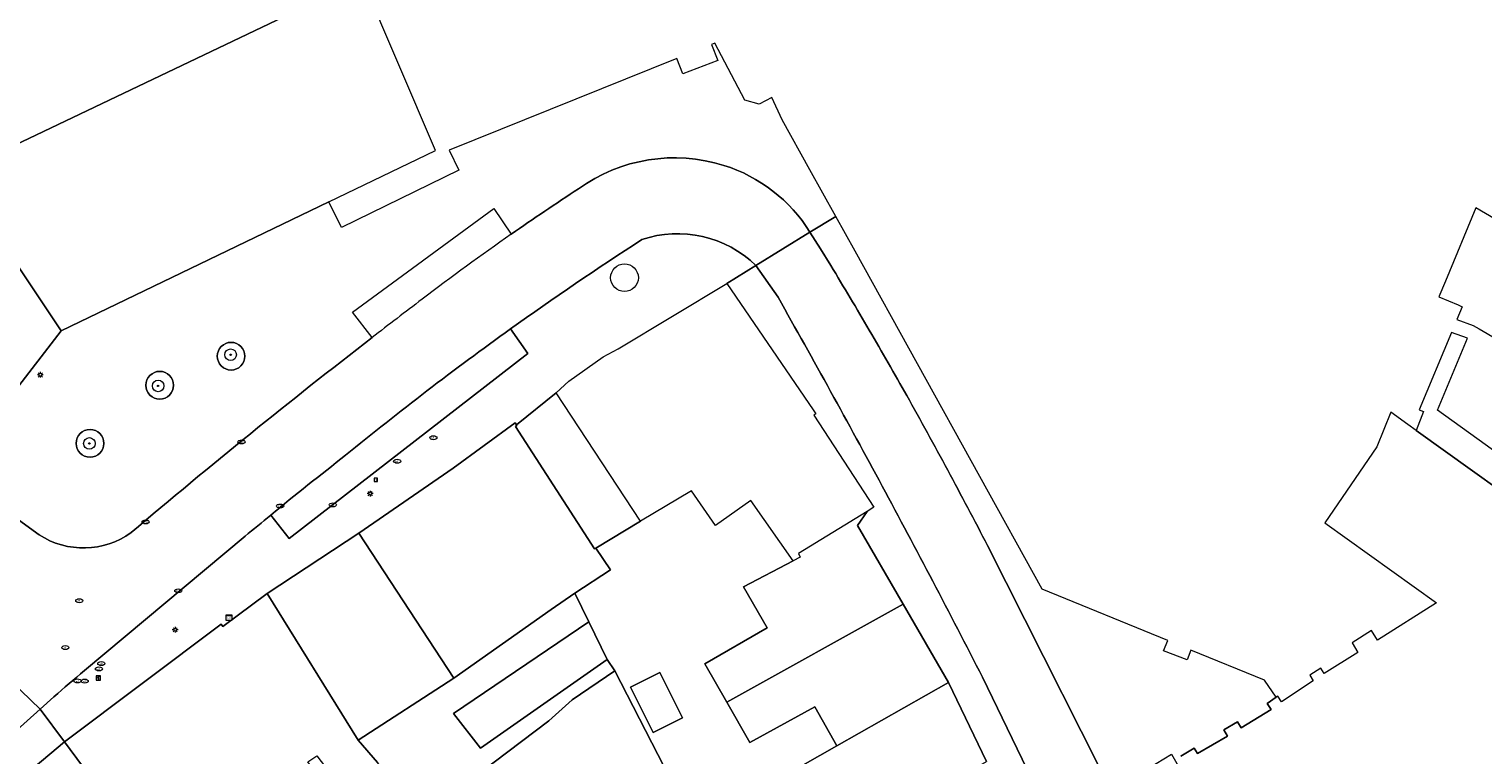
# Model space of a CAD drawing. Header units: metres. Extents: x 187916 to 189411, y 333285 to 334910.
# Tile 346 of 348: x 188814 to 188915, y 334497 to 334547. Entities that reach past the tile are written whole.
import ezdxf
from ezdxf.enums import TextEntityAlignment as Align

# ---------------------------------------------------------------- set-up
doc = ezdxf.new("R2010")
doc.units = ezdxf.units.M
for name, color, linetype, lineweight in [('B-WE-GR-BOOM-S', 253, 'Continuous', 15), ('B-WE-GR-GROENVOORZIENING-GV', 253, 'Continuous', 15), ('B-WE-GR-HAAG-G', 253, 'GR-HAAG1-SO', 15), ('B-WE-IE-MEUBILAIR-S', 253, 'Continuous', 15), ('B-WE-OG-BEBOUWING-GV', 253, 'Continuous', 15), ('B-WE-OG-TERREIN_ERF-GV', 253, 'Continuous', 15), ('B-WE-VH-OPENVERHARDING-GV', 253, 'Continuous', 15), ('B-WE-VH-OPENVERHARDING_SIERBESTRATING-GV', 253, 'Continuous', 15), ('B-WE-VH-OPENVERHARDING_STRAATBAKSTEEN-GV', 253, 'Continuous', 15)]:
    doc.layers.add(name, color=color, linetype=linetype, lineweight=lineweight)
doc.styles.add('NLCS-ISO', font='NLCS-ISO.ttf')
doc.linetypes.add('GR-HAAG1-SO', pattern='A,6,[176,NLCS.SHX,S=0.125,R=0,X=0,Y=0],-2', length=8)

# ---------------------------------------------------------------- blocks, each defined once
blk = doc.blocks.new('SIE-MEUBILAIR_BORD_VERKEER-SO')
blk.add_lwpolyline([(-0.5625, -0.5625), (0.5625, -0.5625), (0.5625, 0.5625), (-0.5625, 0.5625)], close=True)
at = {"style": 'NLCS-ISO'}
blk.add_text('vb', height=0.75, dxfattribs=at).set_placement((0, 0), align=Align.MIDDLE_CENTER)
blk = doc.blocks.new('SIE-MEUBILAIR_BORD_INFORMATIE-SO')
h = blk.add_hatch(color=256)
h.dxf.hatch_style = 1
h.paths.add_polyline_path([(0.13, 0.2), (-0.33, 0.2), (-0.33, 0.08), (-0.13, 0.08), (-0.13, -0.65), (0.13, -0.65)])
h = blk.add_hatch(color=256)
h.dxf.hatch_style = 1
edge = h.paths.add_edge_path()
edge.add_arc((0, 0.5), 0.149, 0, 360)
for points in [[(-0.75, -0.75), (0.75, -0.75), (0.75, 0.75), (-0.75, 0.75)], [(0.13, 0.2), (-0.33, 0.2), (-0.33, 0.08), (-0.13, 0.08), (-0.13, -0.65), (0.13, -0.65)]]:
    blk.add_lwpolyline(points, close=True)
blk.add_circle((0, 0.5), 0.149)
blk = doc.blocks.new('SIE-MEUBILAIR_KAST_CAI-SO')
for points in [[(-1, 1), (1, 1), (1, 0.84), (-1, 0.84)], [(-1, 0.76), (1, 0.76), (1, -1), (-1, -1)]]:
    blk.add_lwpolyline(points, close=True)
at = {"style": 'NLCS-ISO'}
blk.add_text('cai', height=0.75, dxfattribs=at).set_placement((0, 0), align=Align.MIDDLE_CENTER)
blk = doc.blocks.new('SIE-MEUBILAIR_PAAL_LICHTMAST-SO')
for points in [[(-0.62, 0), (-1, 0)], [(-0.71, 0.71), (-0.44, 0.44)], [(0, 1), (0, 0.62)], [(0.44, 0.44), (0.71, 0.71)], [(1, 0), (0.62, 0)], [(-0.71, -0.71), (-0.44, -0.44)], [(0, -0.62), (0, -1)], [(0.44, -0.44), (0.71, -0.71)]]:
    blk.add_lwpolyline(points)
blk.add_circle((0, 0), 0.5)
blk = doc.blocks.new('SIE-MEUBILAIR_PUT_BRANDKRAAN-SO')
blk.add_ellipse((0, 0), major_axis=(1.25, 0), ratio=0.54)
at = {"style": 'NLCS-ISO'}
blk.add_text('bk', height=0.75, dxfattribs=at).set_placement((0.03, 0), align=Align.MIDDLE_CENTER)
blk = doc.blocks.new('SIE-MEUBILAIR_PUT_WATERLEIDINGPUT-SO')
blk.add_ellipse((0, 0), major_axis=(1.25, 0), ratio=0.54)
at = {"style": 'NLCS-ISO'}
blk.add_text('wl', height=0.75, dxfattribs=at).set_placement((-0.14, 0), align=Align.MIDDLE_CENTER)
blk = doc.blocks.new('SIE-MEUBILAIR_PUT_KOLK-SO')
blk.add_ellipse((0, 0), major_axis=(1.25, 0), ratio=0.54)
at = {"style": 'NLCS-ISO'}
blk.add_text('klk', height=0.75, dxfattribs=at).set_placement((0.03, 0), align=Align.MIDDLE_CENTER)
blk = doc.blocks.new('SIE-MEUBILAIR_PUT_RIOOLPUT-SO')
blk.add_ellipse((0, 0), major_axis=(1.25, 0), ratio=0.54)
at = {"style": 'NLCS-ISO'}
blk.add_text('ri', height=0.75, dxfattribs=at).set_placement((-0.04, 0.07), align=Align.MIDDLE_CENTER)
blk = doc.blocks.new('SGR-BOOM_GBKN-SO')
at = {"linetype": 'ByBlock', "lineweight": 18}
h = blk.add_hatch(color=0, dxfattribs=at)
h.dxf.hatch_style = 1
edge = h.paths.add_edge_path()
edge.add_arc((0, 0), 0.25, 0, 360)
at = {"color": 0, "linetype": 'ByBlock', "lineweight": 18}
for radius in [2, 0.25]:
    blk.add_circle((0, 0), radius, dxfattribs=at)
at = {"color": 0, "linetype": 'ByBlock', "lineweight": 18, "style": 'NLCS-ISO'}
blk.add_attdef('SOORT', (2.5, 0), '', height=1.5, dxfattribs=at)
blk = doc.blocks.new('DTM')
at = {"layer": 'B-WE-GR-GROENVOORZIENING-GV', "ltscale": 0.2, "flags": 128}
for points in [[(188829.169, 334524.285, 1), (188827.253, 334524.285)], [(188827.253, 334524.285, 1), (188829.169, 334524.285)], [(188824.229, 334522.275, 1), (188822.311, 334522.275)], [(188822.311, 334522.275, 1), (188824.229, 334522.275)], [(188819.397, 334518.253, 1), (188817.485, 334518.253)], [(188817.485, 334518.253, 1), (188819.397, 334518.253)]]:
    blk.add_lwpolyline(points, format="xyb", dxfattribs=at)
at = {"layer": 'B-WE-GR-HAAG-G', "ltscale": 0.2, "flags": 128}
blk.add_lwpolyline([(188860.322, 334491.719), (188854.77, 334502.514)], dxfattribs=at)
at = {"layer": 'B-WE-OG-BEBOUWING-GV', "ltscale": 0.2, "flags": 128}
for points in [[(188767.802, 334549.937), (188809.872, 334517.525), (188816.454, 334526.041), (188809.438, 334536.519), (188807.05, 334533.335), (188802.229, 334536.997), (188803.85, 334539.244), (188800.461, 334541.837), (188801.481, 334543.239), (188794.836, 334548.246)], [(188919.926, 334512.22), (188910.255, 334519.15), (188909.692, 334519.554), (188908.506, 334520.403), (188907.533, 334518.018), (188903.946, 334512.748), (188911.668, 334507.204), (188907.591, 334504.625), (188907.182, 334505.294), (188905.838, 334504.435), (188906.237, 334503.774), (188903.899, 334502.309), (188903.675, 334502.679), (188902.914, 334502.206), (188903.129, 334501.806), (188900.952, 334500.355), (188900.678, 334500.76), (188900.566, 334500.681), (188899.94, 334500.242), (188900.218, 334499.821), (188898.137, 334498.552), (188897.884, 334498.983), (188896.947, 334498.42), (188897.207, 334497.989), (188895.116, 334496.774), (188894.888, 334497.148), (188893.965, 334496.59)]]:
    blk.add_lwpolyline(points, dxfattribs=at)
for points in [[(188837.285, 334550.398), (188836.571, 334551.815), (188834.651, 334551.011), (188835.382, 334549.489), (188809.139, 334536.947), (188809.438, 334536.519), (188816.454, 334526.041), (188834.988, 334534.978), (188842.353, 334538.53)], [(188847.967, 334519.541), (188847.993, 334519.479), (188847.9, 334519.419), (188853.374, 334510.941), (188853.466, 334511.001), (188856.559, 334512.854), (188850.729, 334521.749)], [(188837.051, 334512.037), (188843.631, 334501.995), (188850.381, 334506.744), (188852.011, 334507.891), (188854.491, 334509.487), (188853.466, 334511.001), (188853.374, 334510.941), (188847.9, 334519.419), (188847.993, 334519.479), (188847.967, 334519.541), (188847.872, 334519.67), (188843.586, 334516.535)], [(188862.531, 334500.332), (188874.736, 334507.131), (188871.586, 334512.563), (188872.253, 334513.535), (188867.501, 334510.638), (188867.621, 334510.382), (188867.123, 334510.122), (188863.684, 334508.312), (188865.318, 334505.478), (188861.01, 334502.995)], [(188843.631, 334501.995), (188837.051, 334512.037), (188830.698, 334507.853), (188837.018, 334497.697)], [(188837.018, 334497.697), (188830.698, 334507.853), (188827.645, 334505.567), (188827.514, 334505.743), (188816.675, 334497.588), (188819.62, 334493.608), (188823.385, 334488.518), (188827.725, 334491.792), (188828.544, 334490.868), (188830.847, 334492.605), (188832.452, 334492.705), (188833.76, 334493.591), (188834.002, 334494.116), (188834.403, 334494.985), (188833.528, 334496.198), (188834.156, 334496.628), (188836.119, 334494.051), (188838.554, 334495.906), (188838.348, 334496.16)], [(188870.152, 334497.302), (188877.892, 334501.691), (188874.736, 334507.131), (188862.531, 334500.332), (188864.124, 334497.544), (188868.633, 334500.016)], [(188852.981, 334505.901), (188843.618, 334499.55), (188845.478, 334497.141), (188854.255, 334503.286)], [(188857.899, 334502.386), (188855.864, 334501.367), (188857.428, 334498.242), (188859.463, 334499.26)], [(188871.981, 334491.305), (188880.523, 334496.228), (188877.892, 334501.691), (188870.152, 334497.302), (188864.268, 334493.96), (188865.303, 334492.012), (188865.942, 334490.896), (188870.764, 334493.587)]]:
    blk.add_lwpolyline(points, close=True, dxfattribs=at)
at = {"layer": 'B-WE-OG-TERREIN_ERF-GV', "ltscale": 0.2, "flags": 128}
for points in [[(188794.836, 334548.246), (188801.481, 334543.239), (188800.461, 334541.837), (188803.85, 334539.244), (188802.229, 334536.997), (188807.05, 334533.335), (188809.438, 334536.519), (188809.139, 334536.947), (188835.382, 334549.489)], [(188864.268, 334493.96), (188870.152, 334497.302), (188868.633, 334500.016), (188864.124, 334497.544), (188862.531, 334500.332), (188861.01, 334502.995), (188865.318, 334505.478), (188863.684, 334508.312), (188867.123, 334510.122), (188864.199, 334514.291), (188861.743, 334512.569), (188860.087, 334514.966), (188856.559, 334512.854), (188853.466, 334511.001), (188854.491, 334509.487), (188852.011, 334507.891), (188852.981, 334505.901), (188854.255, 334503.286), (188854.77, 334502.514), (188860.322, 334491.719)], [(188843.578, 334494.028), (188850.221, 334499.041), (188851.815, 334500.49), (188854.77, 334502.514), (188854.255, 334503.286), (188845.478, 334497.141), (188843.618, 334499.55), (188852.981, 334505.901), (188852.011, 334507.891), (188850.381, 334506.744), (188843.631, 334501.995), (188837.018, 334497.697), (188838.348, 334496.16)], [(188860.322, 334491.719), (188854.77, 334502.514), (188851.815, 334500.49), (188850.221, 334499.041), (188843.578, 334494.028)]]:
    blk.add_lwpolyline(points, dxfattribs=at)
blk.add_lwpolyline([(188857.899, 334502.386), (188859.463, 334499.26), (188857.428, 334498.242), (188855.864, 334501.367)], close=True, dxfattribs=at)
at = {"layer": 'B-WE-VH-OPENVERHARDING-GV', "ltscale": 0.2, "flags": 128}
for points in [[(188921.067, 334513.836), (188911.752, 334520.549), (188913.82, 334525.534), (188912.713, 334525.925), (188910.477, 334520.565), (188910.778, 334520.451), (188910.255, 334519.15), (188919.926, 334512.22)], [(188918.145, 334532.362), (188914.402, 334534.556), (188912.291, 334529.488), (188911.833, 334528.39), (188913.163, 334527.836), (188913.459, 334527.712), (188913.091, 334526.831), (188914.22, 334526.411), (188914.627, 334526.174), (188921.977, 334521.882)]]:
    blk.add_lwpolyline(points, dxfattribs=at)
at = {"layer": 'B-WE-VH-OPENVERHARDING_SIERBESTRATING-GV', "ltscale": 0.2, "flags": 128}
for points in [[(188861.485, 334545.865), (188861.911, 334544.763), (188859.487, 334543.826), (188859.074, 334544.894), (188843.298, 334538.537), (188843.974, 334537.153), (188835.852, 334533.188), (188834.988, 334534.978), (188816.454, 334526.041), (188809.872, 334517.525), (188808.916, 334516.263), (188814.91, 334511.926)], [(188868.29, 334532.867), (188870.083, 334533.962), (188868.293, 334537.193), (188866.363, 334540.648), (188865.64, 334542.2), (188864.766, 334541.734), (188863.781, 334542.014), (188861.695, 334545.95), (188861.485, 334545.865)], [(188837.969, 334525.573), (188836.609, 334527.33), (188846.405, 334534.52), (188847.611, 334532.734)], [(188864.554, 334530.566), (188868.29, 334532.867)], [(188815.942, 334500.705), (188814.995, 334499.859), (188816.675, 334497.588), (188827.514, 334505.743), (188827.645, 334505.567), (188830.698, 334507.853), (188837.051, 334512.037), (188843.586, 334516.535), (188847.872, 334519.67), (188847.967, 334519.541), (188850.729, 334521.749), (188851.589, 334522.548), (188853.973, 334524.232), (188855, 334524.801), (188862.525, 334529.307), (188864.554, 334530.566)], [(188830.954, 334513.284), (188832.222, 334511.664), (188848.759, 334524.473), (188847.55, 334526.168)], [(188847.55, 334526.168), (188848.759, 334524.473), (188832.222, 334511.664), (188830.954, 334513.284)], [(188814.91, 334511.926), (188808.916, 334516.263), (188805.628, 334511.919), (188809.723, 334508.947)], [(188818.05, 334502.523), (188829.175, 334511.817)], [(188829.175, 334511.817), (188818.05, 334502.523)], [(188814.995, 334499.859), (188812.358, 334502.39)], [(188812.358, 334502.39), (188814.995, 334499.859), (188815.942, 334500.705)], [(188794.28, 334477.637), (188797.047, 334480.319), (188803.566, 334486.571), (188803.621, 334486.638), (188816.675, 334497.588), (188814.995, 334499.859), (188811.129, 334496.407), (188801.903, 334487.846)], [(188801.903, 334487.846), (188811.129, 334496.407), (188814.995, 334499.859)]]:
    blk.add_lwpolyline(points, dxfattribs=at)
for points in [[(188862.324, 334537.496, 0.2359795), (188852.264, 334535.876)], [(188852.264, 334535.876, -0.2359795), (188862.324, 334537.496)], [(188868.29, 334532.867, 0.1801805), (188862.324, 334537.496)], [(188862.324, 334537.496, -0.1801805), (188868.29, 334532.867)], [(188852.264, 334535.876, 0.0076064), (188847.611, 334532.734)], [(188847.611, 334532.734, -0.0076064), (188852.264, 334535.876)], [(188847.611, 334532.734, 0.0104906), (188841.436, 334528.225)], [(188847.55, 334526.168, -0.0122512), (188856.647, 334532.356)], [(188856.647, 334532.356, 0.0122512), (188847.55, 334526.168)], [(188856.647, 334532.356, -0.2807757), (188864.554, 334530.566)], [(188864.554, 334530.566, 0.2807757), (188856.647, 334532.356)], [(188854.491, 334529.717, -1), (188856.409, 334529.717)], [(188856.409, 334529.717, -1), (188854.491, 334529.717)], [(188841.436, 334528.225, 0.0021517), (188837.969, 334525.573)], [(188837.969, 334525.573, 0.011331), (188821.286, 334512.074)], [(188821.286, 334512.074, -0.011331), (188837.969, 334525.573)], [(188827.253, 334524.285, -1), (188829.169, 334524.285)], [(188847.55, 334526.168, 0.0159854), (188836.137, 334517.427)], [(188836.137, 334517.427, -0.0159854), (188847.55, 334526.168)], [(188829.169, 334524.285, -1), (188827.253, 334524.285)], [(188822.311, 334522.275, -1), (188824.229, 334522.275)], [(188824.229, 334522.275, -1), (188822.311, 334522.275)], [(188817.485, 334518.253, -1), (188819.397, 334518.253)], [(188819.397, 334518.253, -1), (188817.485, 334518.253)], [(188836.137, 334517.427, 0.0058136), (188830.954, 334513.284)], [(188830.954, 334513.284, -0.0058136), (188836.137, 334517.427)], [(188829.175, 334511.817, -0.0018315), (188830.954, 334513.284)], [(188830.954, 334513.284, 0.0018315), (188829.175, 334511.817)], [(188821.286, 334512.074, -0.3099127), (188814.91, 334511.926)], [(188814.91, 334511.926, 0.3099127), (188821.286, 334512.074)], [(188815.942, 334500.705, -0.0050666), (188818.05, 334502.523)], [(188818.05, 334502.523, 0.0050666), (188815.942, 334500.705)]]:
    blk.add_lwpolyline(points, format="xyb", dxfattribs=at)
at = {"layer": 'B-WE-VH-OPENVERHARDING_STRAATBAKSTEEN-GV', "ltscale": 0.2, "flags": 128}
for points in [[(188891.735, 334495.769), (188893.317, 334496.743), (188893.78, 334495.921)], [(188893.965, 334496.59), (188894.888, 334497.148), (188895.116, 334496.774), (188897.207, 334497.989), (188896.947, 334498.42), (188897.884, 334498.983), (188898.137, 334498.552), (188900.218, 334499.821), (188899.94, 334500.242), (188900.566, 334500.681), (188899.765, 334501.852), (188894.659, 334503.946), (188894.403, 334503.255), (188892.773, 334503.895), (188893.06, 334504.602), (188884.377, 334508.163), (188871.412, 334531.564), (188870.083, 334533.962), (188868.29, 334532.867), (188869.032, 334531.72), (188869.738, 334530.558)], [(188869.738, 334530.558), (188869.032, 334531.72), (188868.29, 334532.867), (188864.554, 334530.566), (188866.082, 334528.361)], [(188866.082, 334528.361), (188864.554, 334530.566), (188862.525, 334529.307), (188868.508, 334520.57), (188868.692, 334520.292), (188868.567, 334520.209), (188872.722, 334513.841), (188872.253, 334513.535), (188871.586, 334512.563), (188874.736, 334507.131), (188877.892, 334501.691), (188880.523, 334496.228)], [(188880.583, 334511.18), (188890.947, 334490.639), (188892.796, 334487.049), (188894.648, 334483.46), (188903.78, 334467.328), (188909.274, 334457.87), (188919.376, 334440.505)], [(188919.376, 334440.505), (188909.274, 334457.87), (188903.78, 334467.328), (188894.648, 334483.46), (188892.796, 334487.049), (188890.947, 334490.639), (188880.583, 334511.18)], [(188885.044, 334492.153), (188880.233, 334502.077)], [(188880.233, 334502.077), (188885.044, 334492.153)], [(188813.092, 334486.616), (188815.153, 334488.867), (188817.988, 334491.876), (188819.62, 334493.608), (188816.675, 334497.588), (188803.621, 334486.638), (188805.885, 334484.284), (188809.295, 334487.281)]]:
    blk.add_lwpolyline(points, dxfattribs=at)
for points in [[(188869.738, 334530.558, -0.0038817), (188872.401, 334526.077)], [(188872.401, 334526.077, 0.0038817), (188869.738, 334530.558)], [(188869.721, 334521.845, 0.002642), (188866.082, 334528.361)], [(188866.082, 334528.361, -0.002642), (188869.721, 334521.845)], [(188872.401, 334526.077, -0.0038789), (188874.992, 334521.554)], [(188874.992, 334521.554, 0.0038789), (188872.401, 334526.077)], [(188873.293, 334515.292, 0.0026948), (188869.721, 334521.845)], [(188869.721, 334521.845, -0.0026948), (188873.293, 334515.292)], [(188874.992, 334521.554, -0.00455), (188877.834, 334516.392)], [(188877.834, 334516.392, 0.00455), (188874.992, 334521.554)], [(188877.834, 334516.392, -0.0044025), (188880.583, 334511.18)], [(188880.583, 334511.18, 0.0044025), (188877.834, 334516.392)], [(188876.797, 334508.702, 0.0027584), (188873.293, 334515.292)], [(188873.293, 334515.292, -0.0027584), (188876.797, 334508.702)], [(188880.233, 334502.077, 0.0026963), (188876.797, 334508.702)], [(188876.797, 334508.702, -0.0026963), (188880.233, 334502.077)]]:
    blk.add_lwpolyline(points, format="xyb", dxfattribs=at)
at = {"layer": 'B-WE-GR-BOOM-S', "xscale": 0.2, "yscale": 0.2, "zscale": 0.2}
for p in [(188828.178, 334524.386), (188823.157, 334522.228), (188818.395, 334518.247)]:
    blk.add_blockref('SGR-BOOM_GBKN-SO', p, dxfattribs=at)
at = {"layer": 'B-WE-IE-MEUBILAIR-S', "xscale": 0.2, "yscale": 0.2, "zscale": 0.2}
for name, p in [('SIE-MEUBILAIR_PAAL_LICHTMAST-SO', (188815, 334523)), ('SIE-MEUBILAIR_PUT_KOLK-SO', (188828.929, 334518.351)), ('SIE-MEUBILAIR_PUT_WATERLEIDINGPUT-SO', (188842.214, 334518.64)), ('SIE-MEUBILAIR_PUT_WATERLEIDINGPUT-SO', (188839.713, 334517.011)), ('SIE-MEUBILAIR_BORD_VERKEER-SO', (188838.226, 334515.725)), ('SIE-MEUBILAIR_PUT_WATERLEIDINGPUT-SO', (188835.258, 334513.991)), ('SIE-MEUBILAIR_PAAL_LICHTMAST-SO', (188837.839, 334514.772)), ('SIE-MEUBILAIR_PUT_KOLK-SO', (188831.604, 334513.915)), ('SIE-MEUBILAIR_PUT_KOLK-SO', (188822.293, 334512.811)), ('SIE-MEUBILAIR_PUT_KOLK-SO', (188824.555, 334508.044)), ('SIE-MEUBILAIR_PUT_RIOOLPUT-SO', (188817.698, 334507.356)), ('SIE-MEUBILAIR_KAST_CAI-SO', (188828.066, 334506.183)), ('SIE-MEUBILAIR_PAAL_LICHTMAST-SO', (188824.335, 334505.347)), ('SIE-MEUBILAIR_PUT_RIOOLPUT-SO', (188816.732, 334504.114)), ('SIE-MEUBILAIR_PUT_BRANDKRAAN-SO', (188819.222, 334503.007)), ('SIE-MEUBILAIR_PUT_WATERLEIDINGPUT-SO', (188819.06, 334502.636)), ('SIE-MEUBILAIR_BORD_INFORMATIE-SO', (188819.026, 334502.015)), ('SIE-MEUBILAIR_PUT_WATERLEIDINGPUT-SO', (188817.577, 334501.806)), ('SIE-MEUBILAIR_PUT_WATERLEIDINGPUT-SO', (188818.072, 334501.794))]:
    blk.add_blockref(name, p, dxfattribs=at)

msp = doc.modelspace()

# ---------------------------------------------------------------- block references
msp.add_blockref('DTM', (0, 0))

doc.saveas('drawing.dxf')
